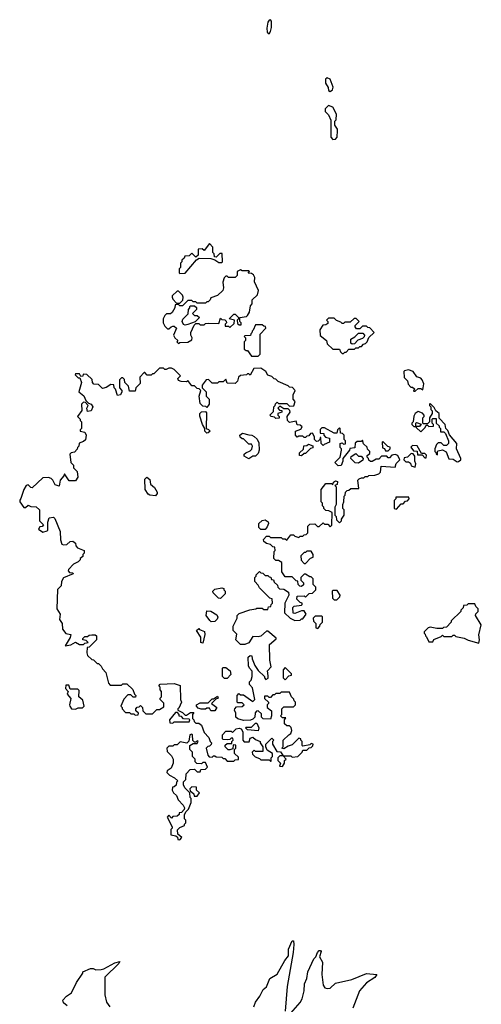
# Model space of a CAD drawing. Extents: x 2348354 to 2479840, y 460476 to 613653.
# Tile 275 of 305: x 2441373 to 2444782, y 575375 to 582643. Entities that reach past the tile are written whole.
import ezdxf

# ---------------------------------------------------------------- set-up
doc = ezdxf.new("R2010")
doc.units = 0

msp = doc.modelspace()

# ---------------------------------------------------------------- linework, layer by layer
at = {"layer": '0CON05XD'}
for points in [[(2443215, 582540), (2443226, 582555), (2443232, 582585), (2443233.6, 582633.6), (2443225, 582643.3), (2443215, 582640), (2443206.2, 582625), (2443198.3, 582581.7), (2443200.5, 582550.5), (2443215, 582540)], [(2443665, 582113.3), (2443682.5, 582125), (2443687.5, 582145), (2443666.7, 582205), (2443645, 582213.3), (2443632.5, 582205), (2443632.5, 582175), (2443651.7, 582141.7), (2443655, 582120), (2443665, 582113.3)], [(2443685, 581760), (2443705, 581762.5), (2443716.7, 581775), (2443720, 581825), (2443720, 581835), (2443700, 581865), (2443700, 581895), (2443710, 581905), (2443712.5, 581945), (2443686.4, 581996.4), (2443655, 582010), (2443630, 581985), (2443630, 581965), (2443655, 581940), (2443671.7, 581901.7), (2443670, 581775), (2443685, 581760)], [(2442555, 580770), (2442595, 580772.5), (2442680, 580870), (2442698.3, 580881.7), (2442785, 580880), (2442815, 580870), (2442845, 580850), (2442865, 580850), (2442870, 580855), (2442868.3, 580918.3), (2442851.7, 580918.3), (2442825, 580890), (2442811.7, 580891.7), (2442810, 580915), (2442800, 580925), (2442800, 580965), (2442775, 580990), (2442735, 580940), (2442721.7, 580951.7), (2442691.7, 580948.3), (2442690, 580905), (2442675, 580890), (2442645, 580920), (2442625, 580900), (2442591.7, 580898.3), (2442588.3, 580881.7), (2442571.7, 580868.3), (2442570, 580855), (2442560, 580845), (2442560, 580815), (2442550, 580805), (2442550, 580775), (2442555, 580770)], [(2442545, 580252.5), (2442555, 580260), (2442615, 580263.3), (2442645, 580280), (2442647.5, 580295), (2442637.5, 580315), (2442637.5, 580335), (2442661.7, 580388.3), (2442675, 580400), (2442695, 580400), (2442705, 580390), (2442735, 580390), (2442745, 580400), (2442765, 580402.5), (2442845, 580400), (2442855, 580440), (2442865, 580430), (2442887.5, 580427.5), (2442898.3, 580418.3), (2442900, 580405), (2442890, 580395), (2442891.7, 580381.7), (2442915, 580380), (2442925, 580370), (2442958.3, 580401.7), (2442960, 580425), (2442920, 580435), (2442955, 580470), (2442965, 580470), (2442990, 580445), (2442990, 580435), (2442980, 580425), (2442981.7, 580401.7), (2442995, 580390), (2443008.3, 580391.7), (2443010, 580405), (2443000, 580415), (2443000, 580445), (2443047, 580453), (2443055, 580460), (2443070, 580485), (2443078.3, 580531.7), (2443090, 580545), (2443090, 580575), (2443128.3, 580611.7), (2443137.5, 580645), (2443108.3, 580708.3), (2443109.3, 580739.3), (2443099.3, 580759.3), (2443085, 580770), (2443061.7, 580771.7), (2443070, 580785), (2443065, 580790), (2443015, 580790), (2443003, 580797), (2442980, 580785), (2442980, 580755), (2442965, 580740), (2442915, 580740), (2442905, 580750), (2442895, 580750), (2442883.3, 580736.7), (2442872.5, 580705), (2442877.5, 580665), (2442872.5, 580645), (2442833.6, 580606.4), (2442785, 580590), (2442780, 580575), (2442765, 580560), (2442755, 580560), (2442745, 580550), (2442685, 580550), (2442675, 580560), (2442655, 580560), (2442645, 580570), (2442615, 580570), (2442575, 580530), (2442555, 580530), (2442545, 580540), (2442521.7, 580538.3), (2442520, 580515), (2442498.3, 580481.7), (2442487, 580473), (2442458.3, 580471.7), (2442445, 580460), (2442432.5, 580435), (2442432.5, 580405), (2442445, 580380), (2442465, 580360), (2442475, 580360), (2442493, 580377), (2442505, 580380), (2442515, 580380), (2442530, 580365), (2442510, 580315), (2442520, 580295), (2442540, 580275), (2442532.5, 580265), (2442545, 580252.5)], [(2442555, 580550), (2442578.3, 580571.7), (2442580, 580595), (2442575, 580610), (2442545, 580640), (2442535, 580640), (2442500, 580605), (2442500, 580595), (2442505, 580580), (2442531.7, 580551.7), (2442555, 580550)], [(2442595, 580387.5), (2442583.6, 580393.6), (2442572.5, 580415), (2442578.3, 580431.7), (2442618.3, 580471.7), (2442620, 580505), (2442630, 580515), (2442630, 580525), (2442635, 580530), (2442665, 580530), (2442678.3, 580518.3), (2442680, 580505), (2442650, 580475), (2442665, 580460), (2442685, 580460), (2442700, 580445), (2442668.3, 580411.7), (2442615, 580392.5), (2442595, 580387.5)], [(2443765, 580180), (2443775, 580190), (2443785, 580190), (2443805, 580210), (2443845, 580210), (2443855, 580220), (2443875, 580220), (2443885, 580230), (2443898.3, 580231.7), (2443911.7, 580248.3), (2443928.3, 580251.7), (2443940, 580265), (2443951.7, 580298.3), (2443990, 580335), (2443958.3, 580368.3), (2443945, 580370), (2443935, 580380), (2443905, 580380), (2443885, 580360), (2443861.7, 580361.7), (2443850, 580375), (2443850, 580385), (2443880, 580415), (2443857, 580437), (2443843, 580437), (2443815, 580410), (2443775, 580410), (2443765, 580400), (2443755, 580400), (2443745, 580410), (2443711.7, 580421.7), (2443695, 580440), (2443655, 580440), (2443640, 580425), (2443650, 580415), (2443648.3, 580401.7), (2443635, 580390), (2443611.7, 580388.3), (2443590, 580355), (2443593, 580313), (2443640, 580275), (2443645, 580250), (2443685, 580210), (2443735, 580210), (2443741.7, 580191.7), (2443755, 580180), (2443765, 580180)], [(2443135, 580160), (2443150, 580175), (2443148.3, 580321.7), (2443190, 580365), (2443188.3, 580378.3), (2443175, 580380), (2443165, 580390), (2443115, 580390), (2443098.3, 580351.7), (2443090, 580345), (2443088.3, 580331.7), (2443080, 580325), (2443078.3, 580311.7), (2443035, 580310), (2443030, 580305), (2443040, 580295), (2443040, 580275), (2443030, 580265), (2443031.7, 580211.7), (2443045, 580200), (2443055, 580200), (2443085, 580160), (2443135, 580160)], [(2443828.3, 580248.3), (2443820, 580255), (2443820, 580285), (2443848.3, 580301.7), (2443875, 580330), (2443908.3, 580328.3), (2443920, 580315), (2443918.3, 580301.7), (2443905, 580290), (2443871.7, 580278.3), (2443845, 580250), (2443828.3, 580248.3)], [(2442545, 579980), (2442540, 579995), (2442560, 580015), (2442515, 580060), (2442495, 580070), (2442475, 580070), (2442455, 580060), (2442445, 580060), (2442435, 580070), (2442405, 580070), (2442365, 580030), (2442355, 580030), (2442345, 580020), (2442315, 580020), (2442298.3, 580038.3), (2442291.7, 580038.3), (2442260, 580005), (2442261.7, 579958.3), (2442230, 579925), (2442225, 579900), (2442185, 579900), (2442177, 579937), (2442150, 579965), (2442148.3, 579988.3), (2442135, 580000), (2442125, 580000), (2442110, 579985), (2442110, 579925), (2442127, 579907), (2442127.5, 579895), (2442116.4, 579873.6), (2442095, 579870), (2442080, 579915), (2442070, 579925), (2442068.3, 579948.3), (2442045, 579950), (2442011.7, 579928.3), (2441985, 579920), (2441955, 579950), (2441921.7, 579951.7), (2441910, 579965), (2441908.3, 579988.3), (2441870, 580025), (2441843, 580027), (2441838.3, 580011.7), (2441825, 580010), (2441815, 580030), (2441785, 580030), (2441781.7, 580021.7), (2441805, 580000), (2441818.3, 579998.3), (2441830, 579965), (2441810, 579895), (2441846.4, 579866.4), (2441861.7, 579831.7), (2441881.7, 579811.7), (2441900, 579805), (2441912.5, 579785), (2441900, 579755), (2441875, 579750), (2441870, 579775), (2441880, 579795), (2441858.3, 579818.3), (2441845, 579820), (2441830, 579805), (2441831.7, 579758.3), (2441800, 579715), (2441820, 579695), (2441820, 579685), (2441830, 579675), (2441830, 579625), (2441820, 579615), (2441820, 579605), (2441855, 579597.5), (2441863.3, 579575), (2441858.3, 579541.7), (2441845, 579530), (2441811.7, 579518.3), (2441810, 579495), (2441800, 579485), (2441798.3, 579471.7), (2441778.3, 579451.7), (2441753, 579447), (2441742.5, 579435), (2441750, 579375), (2441770, 579355), (2441770, 579335), (2441797, 579307), (2441802.5, 579265), (2441785, 579240), (2441738.3, 579238.3), (2441705, 579290), (2441700, 579275), (2441672.5, 579245), (2441665, 579200), (2441635, 579210), (2441617.5, 579245), (2441606.1, 579256.1), (2441585, 579262.5), (2441545, 579260), (2441465, 579187.5), (2441455, 579190), (2441435, 579210), (2441420, 579205), (2441402.5, 579175), (2441381.7, 579108.3), (2441373, 579097), (2441373, 579083), (2441403, 579043), (2441417, 579043), (2441435, 579060), (2441455, 579050), (2441495, 579047.5), (2441520, 579025), (2441520, 578945), (2441550, 578915), (2441538.3, 578901.7), (2441521.7, 578898.3), (2441511.7, 578881.7), (2441545, 578860), (2441575, 578870), (2441580, 578875), (2441580, 578935), (2441590, 578965), (2441621.7, 578971.7), (2441631.7, 578961.7), (2441672.5, 578865), (2441673.9, 578803.9), (2441685, 578772.5), (2441697, 578767), (2441721.7, 578768.3), (2441745, 578790), (2441765, 578792.5), (2441785, 578780), (2441788.3, 578758.3), (2441800, 578745), (2441850, 578725), (2441850, 578705), (2441840, 578695), (2441838.3, 578681.7), (2441820, 578665), (2441820, 578655), (2441805, 578640), (2441770, 578625), (2441732.5, 578585), (2441730, 578575), (2441741.7, 578561.7), (2441765, 578560), (2441768.3, 578551.7), (2441697, 578523), (2441683, 578497), (2441680, 578465), (2441653, 578437), (2441646.7, 578295), (2441672.5, 578255), (2441667.5, 578215), (2441687, 578187), (2441690, 578145), (2441715, 578112.5), (2441750, 578105), (2441747, 578083), (2441710, 578020), (2441751.7, 578028.3), (2441785, 578047.5), (2441815, 578030), (2441845, 578030), (2441855, 578040), (2441880, 578045), (2441865, 578060), (2441840, 578065), (2441840, 578075), (2441855, 578090), (2441875, 578090), (2441885, 578100), (2441905, 578102.5), (2441931.7, 578101.7), (2441940, 578095), (2441940, 578065), (2441885, 578010), (2441871.7, 578008.3), (2441868.3, 577968.3), (2441875, 577950), (2441905, 577920), (2441918.3, 577918.3), (2441945, 577890), (2441955, 577890), (2441975, 577870), (2441985, 577850), (2442010, 577825), (2442017.5, 577795), (2442030, 577745), (2442041.7, 577731.7), (2442125, 577730), (2442135, 577740), (2442165, 577740), (2442208.3, 577698.3), (2442220, 577665), (2442230, 577655), (2442228.3, 577641.7), (2442211.7, 577641.7), (2442195, 577660), (2442171.7, 577658.3), (2442141.7, 577628.3), (2442120, 577575), (2442130, 577565), (2442130, 577555), (2442155, 577530), (2442185, 577530), (2442195, 577520), (2442215, 577520), (2442225, 577510), (2442248.3, 577511.7), (2442250, 577525), (2442231.7, 577541.7), (2442230, 577555), (2442241.7, 577568.3), (2442255, 577570), (2442265, 577580), (2442280, 577565), (2442281.7, 577541.7), (2442305, 577520), (2442355, 577520), (2442385, 577550), (2442405, 577550), (2442438.3, 577571.7), (2442438.3, 577598.3), (2442410, 577625), (2442410, 577635), (2442420, 577645), (2442420, 577685), (2442410, 577695), (2442410, 577715), (2442400, 577725), (2442411.7, 577738.3), (2442515, 577742.5), (2442558.3, 577728.3), (2442560, 577625), (2442567.5, 577605), (2442548.3, 577561.7), (2442540, 577555), (2442540, 577545), (2442575, 577530), (2442595, 577510), (2442605, 577510), (2442635, 577530), (2442658.3, 577528.3), (2442650, 577515), (2442650, 577485), (2442660, 577475), (2442661.7, 577461.7), (2442675, 577450), (2442695, 577450), (2442716.4, 577436.4), (2442735, 577380), (2442770, 577345), (2442780, 577315), (2442790, 577305), (2442788.3, 577291.7), (2442775, 577280), (2442761.7, 577278.3), (2442750, 577265), (2442763, 577213), (2442771.7, 577201.7), (2442795, 577200), (2442805, 577210), (2442815, 577210), (2442825, 577202.5), (2442865, 577200), (2442875, 577190), (2442888.3, 577188.3), (2442905, 577170), (2442955, 577170), (2442965, 577180), (2442988.3, 577181.7), (2442988.3, 577198.3), (2442960, 577225), (2442960, 577255), (2442970, 577265), (2442968.3, 577288.3), (2442950, 577290), (2442948.3, 577261.7), (2442925, 577252.5), (2442913, 577253), (2442890, 577275), (2442891.7, 577288.3), (2442905, 577300), (2442940, 577300), (2442940, 577315), (2442950, 577325), (2442948.3, 577338.3), (2442935, 577340), (2442925, 577330), (2442905, 577327.5), (2442875, 577330), (2442870, 577335), (2442870, 577365), (2442895, 577390), (2442935, 577390), (2442945, 577380), (2442971.7, 577408.3), (2442995, 577412.5), (2443008.3, 577408.3), (2443020, 577385), (2443020, 577325), (2443031.7, 577311.7), (2443068.3, 577311.7), (2443075, 577340), (2443095, 577346.7), (2443115, 577330), (2443150, 577315), (2443150, 577305), (2443170, 577275), (2443168.3, 577241.7), (2443115, 577240), (2443105, 577250), (2443090, 577235), (2443091.7, 577221.7), (2443111.7, 577201.7), (2443145, 577190), (2443155, 577180), (2443215, 577180), (2443225, 577170)], [(2443225, 577170), (2443230, 577170), (2443230, 577195), (2443240, 577205), (2443240, 577225), (2443201.7, 577251.7), (2443190, 577275), (2443190, 577295), (2443235, 577340), (2443250, 577325), (2443240, 577315), (2443240, 577295), (2443271.7, 577241.7), (2443298.3, 577238.3), (2443320, 577210), (2443375, 577210), (2443385, 577200), (2443427, 577203), (2443460, 577235), (2443465, 577250), (2443495, 577250), (2443511.7, 577268.3), (2443525, 577270), (2443538.3, 577281.7), (2443540, 577295), (2443525, 577300), (2443515, 577290), (2443465, 577280), (2443460, 577285), (2443460, 577315), (2443450, 577325), (2443450, 577335), (2443435, 577340), (2443385, 577290), (2443355, 577280), (2443325, 577260), (2443310, 577265), (2443320, 577275), (2443320, 577325), (2443360, 577365), (2443376.4, 577373.6), (2443382.5, 577395), (2443377, 577417), (2443365, 577430), (2443345, 577430), (2443330, 577445), (2443330, 577475), (2443338.3, 577488.3), (2443315, 577490), (2443300, 577505), (2443310, 577515), (2443310, 577555), (2443325, 577570), (2443395, 577570), (2443410, 577585), (2443410, 577605), (2443400, 577615), (2443398.3, 577628.3), (2443380, 577645), (2443365, 577680), (2443305, 577680), (2443295, 577670), (2443265, 577670), (2443255, 577660), (2443241.7, 577658.3), (2443225, 577640), (2443215, 577640), (2443205, 577650), (2443181.7, 577648.3), (2443181.7, 577631.7), (2443210, 577605), (2443210, 577595), (2443200, 577585), (2443200, 577565), (2443231.7, 577541.7), (2443232.5, 577505), (2443225, 577480), (2443171.7, 577481.7), (2443160, 577495), (2443158.3, 577518.3), (2443135, 577540), (2443121.7, 577538.3), (2443113, 577527), (2443110, 577495), (2443095, 577480), (2443077, 577473), (2443025, 577470), (2442983, 577483), (2442970, 577495), (2442970, 577525), (2442960, 577545), (2442963, 577557), (2442975, 577570), (2443017, 577573), (2443030, 577585), (2443015, 577600), (2442985, 577600), (2442980, 577605), (2442980, 577655), (2442991.7, 577668.3), (2443005, 577660), (2443025, 577660), (2443095, 577610), (2443110, 577625), (2443091.7, 577711.7), (2443070, 577735), (2443070, 577755), (2443081.7, 577768.3), (2443090, 577795), (2443090, 577835), (2443070, 577855), (2443063, 577873), (2443061.7, 577938.3), (2443075, 577950), (2443088.3, 577948.3), (2443090, 577925), (2443110, 577875), (2443135, 577840), (2443180, 577795), (2443180, 577785), (2443191.7, 577771.7), (2443208.3, 577781.7), (2443208.3, 577798.3), (2443203, 577837), (2443230, 577865), (2443220, 577915), (2443218.3, 578031.7), (2443268.3, 578071.7), (2443268.3, 578078.3), (2443205, 578130), (2443195, 578130), (2443155, 578092.5), (2443135, 578087.5), (2443095, 578090), (2443065, 578042.5), (2443035, 578030), (2443005, 578030), (2442970, 578065), (2442977, 578107), (2442950, 578135), (2442950, 578165), (2442980, 578225), (2442980, 578245), (2442995, 578260), (2443073, 578287), (2443117, 578293), (2443125, 578300), (2443165, 578300), (2443175, 578290), (2443205, 578290), (2443211.7, 578308.3), (2443228.3, 578311.7), (2443230, 578325), (2443240, 578335), (2443238.3, 578368.3), (2443221.7, 578371.7), (2443145, 578450), (2443135, 578470), (2443110, 578495), (2443110, 578525), (2443120, 578535), (2443120, 578545), (2443145, 578570), (2443155, 578560), (2443168.3, 578558.3), (2443185, 578540), (2443205, 578540), (2443215, 578530), (2443228.3, 578528.3), (2443231.7, 578511.7), (2443248.3, 578508.3), (2443251.7, 578491.7), (2443278.3, 578468.3), (2443280, 578455), (2443291.7, 578441.7), (2443325, 578440), (2443358.3, 578418.3), (2443360, 578395), (2443332.5, 578335), (2443330, 578265), (2443370, 578225), (2443405, 578207.5), (2443445, 578210), (2443455, 578220), (2443465, 578220), (2443490, 578255), (2443475, 578280), (2443455, 578280), (2443405, 578260), (2443391.7, 578261.7), (2443390, 578305), (2443400, 578315), (2443455, 578320), (2443460, 578325), (2443460, 578335), (2443445, 578340), (2443420, 578365), (2443421.7, 578388.3), (2443475, 578390), (2443485, 578380), (2443511.7, 578408.3), (2443535, 578410), (2443560, 578435), (2443560, 578455), (2443540, 578475), (2443540, 578515), (2443525, 578530), (2443515, 578530), (2443485, 578550), (2443475, 578550), (2443450, 578525), (2443450, 578505), (2443470, 578485), (2443468.3, 578471.7), (2443455, 578460), (2443441.7, 578461.7), (2443430, 578475), (2443428.3, 578498.3), (2443415, 578500), (2443385, 578530), (2443335, 578530), (2443308.3, 578568.3), (2443310, 578635), (2443285, 578650), (2443265, 578650), (2443250, 578665), (2443251.7, 578718.3), (2443260, 578725), (2443258.3, 578748.3), (2443241.7, 578751.7), (2443225, 578770), (2443195, 578777.5), (2443175, 578790), (2443173.3, 578806.7), (2443195, 578830), (2443215, 578830), (2443225, 578820), (2443305, 578820), (2443315, 578810), (2443335, 578810), (2443345, 578800), (2443375, 578840), (2443395, 578840), (2443405, 578830), (2443435, 578820), (2443445, 578830), (2443465, 578830), (2443475, 578840), (2443488.3, 578841.7), (2443500, 578855), (2443500, 578905), (2443515, 578920), (2443551.7, 578921.7), (2443573, 578903), (2443585, 578902.5), (2443615, 578930), (2443625, 578920), (2443648.3, 578918.3), (2443665, 578900), (2443678.3, 578911.7), (2443680, 579005), (2443657, 579017), (2443635, 579020), (2443620, 579035), (2443620, 579045), (2443610, 579055), (2443610, 579075), (2443600, 579085), (2443600, 579175), (2443635, 579220), (2443675, 579220), (2443685, 579210), (2443691.7, 579228.3), (2443705, 579240), (2443720, 579235), (2443718.3, 579211.7), (2443700, 579205), (2443710, 579195), (2443710, 579065), (2443700, 579045), (2443700, 578985), (2443710, 578975), (2443711.7, 578951.7), (2443735, 578930), (2443750, 578945), (2443750, 578955), (2443770, 578985), (2443770, 579025), (2443760, 579035), (2443760, 579065), (2443767.5, 579085), (2443770, 579125), (2443777, 579133), (2443780, 579155), (2443791.7, 579168.3), (2443805, 579170), (2443818.3, 579181.7), (2443878.3, 579181.7), (2443870, 579245), (2443880, 579255), (2443898.3, 579261.7), (2443915, 579260), (2443925, 579270), (2443945, 579270), (2443952.5, 579277.5), (2443995, 579280), (2444025, 579290), (2444037, 579303), (2444043, 579347), (2444145, 579340), (2444153, 579367), (2444180, 579395), (2444166.7, 579426.7), (2444145, 579432.5), (2444121.7, 579428.3), (2444105, 579410), (2444095, 579410), (2444085, 579420), (2444045, 579420), (2444025, 579400), (2444005, 579400), (2443977, 579383), (2443963, 579383), (2443951.7, 579391.7), (2443950, 579405), (2443940, 579415), (2443940, 579425), (2443958.3, 579441.7), (2443960, 579455), (2443941.7, 579471.7), (2443938.3, 579488.3), (2443911.7, 579511.7), (2443905, 579540), (2443895, 579530), (2443865, 579530), (2443851.7, 579518.3), (2443848.3, 579481.7), (2443811.7, 579478.3), (2443810, 579465), (2443760, 579405), (2443760, 579385), (2443748.3, 579351.7), (2443725, 579350), (2443700, 579375), (2443740, 579415), (2443750, 579465), (2443750, 579475), (2443740, 579485), (2443740, 579515), (2443755, 579520), (2443765, 579510), (2443778.3, 579511.7), (2443780, 579535), (2443770, 579545), (2443770, 579575), (2443758.3, 579588.3), (2443741.7, 579591.7), (2443740, 579625), (2443735, 579630), (2443720, 579615), (2443715, 579590), (2443695, 579590), (2443625, 579630), (2443605, 579630), (2443591.7, 579618.3), (2443591.7, 579591.7), (2443618.3, 579588.3), (2443620, 579575), (2443631.7, 579561.7), (2443660, 579555), (2443660, 579525), (2443621.7, 579508.3), (2443615, 579500), (2443600, 579515), (2443598.3, 579558.3), (2443591.7, 579558.3), (2443590, 579545), (2443578.3, 579531.7), (2443565, 579530), (2443550, 579545), (2443550, 579565), (2443535, 579590), (2443521.7, 579588.3), (2443508.3, 579571.7), (2443495, 579570), (2443485, 579560), (2443475, 579560), (2443465, 579570), (2443435, 579570), (2443421.7, 579561.7), (2443410, 579575), (2443410, 579605), (2443448.3, 579621.7), (2443458.3, 579638.3), (2443445, 579650), (2443421.7, 579651.7), (2443415, 579680), (2443365, 579670), (2443350, 579685), (2443347.5, 579715), (2443370, 579745), (2443368.3, 579758.3), (2443355, 579770), (2443325, 579770), (2443295, 579790), (2443280, 579775), (2443291.7, 579761.7), (2443308.3, 579758.3), (2443310, 579745), (2443280, 579735), (2443280, 579725), (2443290, 579715), (2443288.3, 579701.7), (2443265, 579700), (2443255, 579710), (2443230, 579715), (2443220, 579725), (2443248.3, 579751.7), (2443250, 579785), (2443260, 579795), (2443261.7, 579808.3), (2443275, 579820), (2443285, 579810), (2443345, 579810), (2443365, 579790), (2443398.3, 579791.7), (2443407.5, 579825), (2443393, 579843), (2443392.5, 579875), (2443407.5, 579905), (2443387, 579927), (2443365, 579930), (2443355, 579940), (2443283, 579973), (2443265, 579990), (2443251.7, 579991.7), (2443235, 580010), (2443205, 580020), (2443190, 580045), (2443155, 580070), (2443101.7, 580068.3), (2443075, 580020), (2443065, 580030), (2443055, 580030), (2443047.5, 580022.5), (2443003, 580017), (2442990, 580005), (2442982.5, 579975), (2442965, 579957.5), (2442905, 579960), (2442895, 579990), (2442875, 579970), (2442845, 579970), (2442835, 579960), (2442795, 579960), (2442767, 579987), (2442750, 579985), (2442720, 579945), (2442720, 579925), (2442750, 579895), (2442750, 579865), (2442771.7, 579841.7), (2442772.5, 579805), (2442755, 579780), (2442747, 579787), (2442725, 579790), (2442705, 579810), (2442697.5, 579865), (2442710, 579905), (2442698.3, 579918.3), (2442685, 579920), (2442665, 579940), (2442645, 579940), (2442615, 579980), (2442605, 579970), (2442565, 579972.5), (2442545, 579980)], [(2444295, 579900), (2444315, 579920), (2444335, 579920), (2444350, 579910), (2444358, 579955), (2444345.8, 579985.8), (2444335, 579996.7), (2444307, 580007), (2444280, 580045), (2444245, 580057.5), (2444215, 580050), (2444210, 580045), (2444211.7, 580001.7), (2444238.3, 579978.3), (2444241.7, 579951.7), (2444261.7, 579931.7), (2444275, 579930), (2444288.3, 579918.3), (2444281.7, 579901.7), (2444295, 579900)], [(2444605, 579380), (2444615, 579382.5), (2444630, 579395), (2444630, 579405), (2444600, 579475), (2444602.5, 579515), (2444547.5, 579577.5), (2444535, 579610), (2444520, 579625), (2444516.1, 579656.1), (2444471.7, 579701.7), (2444470, 579735), (2444446.7, 579756.7), (2444435, 579780), (2444405, 579810), (2444400, 579805), (2444400, 579795), (2444410, 579785), (2444410, 579765), (2444420, 579755), (2444420, 579735), (2444400, 579705), (2444400, 579675), (2444385, 579660), (2444355, 579660), (2444350, 579665), (2444350, 579705), (2444360, 579715), (2444360, 579725), (2444348.3, 579738.3), (2444315, 579750), (2444293.6, 579736.4), (2444283, 579717), (2444280, 579675), (2444270, 579665), (2444270, 579655), (2444285, 579640), (2444300, 579640), (2444300, 579665), (2444305, 579670), (2444338.3, 579658.3), (2444325, 579640), (2444300, 579640), (2444301.7, 579631.7), (2444335, 579600), (2444368.3, 579631.7), (2444375, 579650), (2444385, 579650), (2444395, 579640), (2444428.3, 579641.7), (2444430, 579655), (2444420, 579665), (2444420, 579695), (2444425, 579700), (2444448.3, 579698.3), (2444450, 579665), (2444470, 579645), (2444470, 579635), (2444480, 579625), (2444481.7, 579601.7), (2444505, 579600), (2444518.3, 579588.3), (2444540, 579535), (2444540, 579515), (2444525, 579500), (2444505, 579500), (2444485, 579520), (2444465, 579520), (2444451.7, 579508.3), (2444440, 579475), (2444440, 579455), (2444450, 579445), (2444450, 579435), (2444460, 579430), (2444460, 579455), (2444465, 579460), (2444497, 579467), (2444523, 579453), (2444541.7, 579401.7), (2444575, 579400), (2444605, 579380)], [(2442755, 579590), (2442740, 579605), (2442740, 579625), (2442722.5, 579655), (2442703, 579717), (2442703.3, 579735), (2442715, 579747.5), (2442745, 579750), (2442751.7, 579741.7), (2442750, 579625), (2442768.3, 579618.3), (2442780, 579605), (2442765, 579592.5), (2442755, 579590)], [(2443065, 579402.5), (2443031.7, 579421.7), (2443030, 579435), (2443043, 579447), (2443075, 579460), (2443086.7, 579473.3), (2443092.5, 579495), (2443085, 579510), (2443065, 579510), (2443025, 579550), (2443015, 579550), (2443001.7, 579561.7), (2443000, 579575), (2443018.3, 579591.7), (2443065, 579577.5), (2443087, 579577), (2443105, 579567.5), (2443126.1, 579546.1), (2443139.3, 579519.3), (2443142.5, 579465), (2443135, 579440), (2443115, 579420), (2443095, 579420), (2443065, 579402.5)], [(2443455, 579422.5), (2443440, 579425), (2443440, 579445), (2443468.3, 579471.7), (2443471.7, 579498.3), (2443495, 579500), (2443505, 579510), (2443538.3, 579498.3), (2443538.3, 579481.7), (2443521.7, 579478.3), (2443485, 579440), (2443475, 579440), (2443455, 579422.5)], [(2444095, 579460), (2444110, 579475), (2444108.3, 579488.3), (2444091.7, 579491.7), (2444055, 579530), (2444050, 579525), (2444051.7, 579481.7), (2444068.3, 579478.3), (2444075, 579460), (2444095, 579460)], [(2444375, 579410), (2444378.3, 579428.3), (2444365, 579440), (2444341.7, 579441.7), (2444308.3, 579498.3), (2444275, 579500), (2444261.7, 579488.3), (2444281.7, 579461.7), (2444308.3, 579458.3), (2444311.7, 579431.7), (2444345, 579430), (2444365, 579410), (2444375, 579410)], [(2443875, 579370), (2443851.7, 579371.7), (2443820, 579405), (2443821.7, 579418.3), (2443855, 579440), (2443875, 579420), (2443895, 579420), (2443910, 579405), (2443908.3, 579391.7), (2443875, 579370)], [(2444295, 579340), (2444300, 579365), (2444292.5, 579385), (2444291.7, 579421.7), (2444278.3, 579438.3), (2444265, 579440), (2444237, 579413), (2444211.7, 579408.3), (2444210, 579395), (2444225, 579380), (2444245, 579380), (2444258.3, 579368.3), (2444265, 579350), (2444295, 579340)], [(2442375, 579127.5), (2442334, 579134), (2442321.7, 579141.7), (2442300, 579175), (2442298.3, 579251.7), (2442313, 579267), (2442335, 579250), (2442340, 579215), (2442369.3, 579189.3), (2442387.5, 579155), (2442387.5, 579145), (2442375, 579127.5)], [(2444155, 579030), (2444191.7, 579068.3), (2444205, 579070), (2444221.7, 579088.3), (2444238.3, 579091.7), (2444250, 579105), (2444248.3, 579118.3), (2444151.7, 579118.3), (2444150, 579105), (2444140, 579095), (2444140, 579035), (2444155, 579030)], [(2443185, 578880), (2443155, 578880), (2443140, 578895), (2443140, 578925), (2443163, 578947), (2443185, 578950), (2443207, 578937), (2443210, 578925), (2443201.7, 578898.3), (2443185, 578880)], [(2443485, 578630), (2443521.7, 578668.3), (2443540, 578675), (2443540, 578695), (2443525, 578720), (2443495, 578720), (2443485, 578710), (2443475, 578710), (2443450, 578685), (2443453, 578653), (2443475, 578630), (2443485, 578630)], [(2442855, 578370), (2442841.7, 578371.7), (2442801.7, 578411.7), (2442800, 578425), (2442815, 578440), (2442865, 578450), (2442880, 578445), (2442880, 578435), (2442890, 578425), (2442890, 578405), (2442855, 578370)], [(2443715, 578360), (2443738.3, 578381.7), (2443740, 578395), (2443718.3, 578428.3), (2443685, 578430), (2443680, 578425), (2443683, 578373), (2443695, 578360), (2443715, 578360)], [(2444765, 578040), (2444770, 578065), (2444763, 578103), (2444782.5, 578175), (2444740, 578245), (2444741.7, 578258.3), (2444760, 578275), (2444760, 578295), (2444741.7, 578311.7), (2444735, 578330), (2444685, 578330), (2444675, 578320), (2444651.7, 578318.3), (2444648.3, 578301.7), (2444630, 578285), (2444630, 578275), (2444560, 578205), (2444560, 578195), (2444525, 578160), (2444503, 578157), (2444495, 578150), (2444455, 578150), (2444405, 578160), (2444390, 578155), (2444360, 578125), (2444360, 578115), (2444368.3, 578108.3), (2444370, 578095), (2444378.3, 578088.3), (2444395, 578050), (2444425, 578050), (2444431.7, 578068.3), (2444485, 578090), (2444495, 578100), (2444505, 578090), (2444565, 578090), (2444575, 578100), (2444585, 578100), (2444595, 578090), (2444655, 578077.5), (2444685, 578062.5), (2444765, 578040)], [(2442788.3, 578198.3), (2442777, 578207), (2442750, 578245), (2442755, 578280), (2442785, 578277.5), (2442829.3, 578249.3), (2442837, 578233), (2442832.5, 578217.5), (2442815, 578200), (2442788.3, 578198.3)], [(2443575, 578150), (2443590, 578165), (2443591.7, 578178.3), (2443610, 578195), (2443610, 578235), (2443605, 578240), (2443555, 578240), (2443540, 578225), (2443543, 578203), (2443560, 578185), (2443560, 578155), (2443575, 578150)], [(2442725, 578040), (2442710, 578045), (2442710, 578085), (2442680, 578135), (2442695, 578150), (2442701.7, 578141.7), (2442737, 578127), (2442740, 578105), (2442725, 578040)], [(2442905, 577780), (2442885, 577780), (2442870, 577795), (2442870, 577855), (2442875, 577860), (2442895, 577860), (2442927, 577837), (2442931.7, 577808.3), (2442905, 577780)], [(2443335, 577770), (2443361.7, 577798.3), (2443380, 577805), (2443380, 577815), (2443335, 577860), (2443320, 577845), (2443320, 577785), (2443335, 577770)], [(2441785, 577552.5), (2441805, 577562.5), (2441837, 577563), (2441850, 577575), (2441838.8, 577618.8), (2441810, 577645), (2441811.7, 577691.7), (2441801.7, 577701.7), (2441745, 577700), (2441735, 577730), (2441715, 577730), (2441712.5, 577705), (2441730, 577685), (2441722.5, 577665), (2441751.7, 577631.7), (2441740, 577585), (2441742.5, 577575), (2441756.7, 577556.7), (2441785, 577552.5)], [(2442815, 577540), (2442785, 577540), (2442775, 577560), (2442755, 577560), (2442745, 577552.5), (2442713, 577553), (2442691.7, 577561.7), (2442680, 577575), (2442680, 577585), (2442705, 577600), (2442765, 577600), (2442795, 577630), (2442805, 577630), (2442835, 577650), (2442840, 577635), (2442821.7, 577628.3), (2442790, 577595), (2442830, 577565), (2442815, 577540)], [(2442505, 577450), (2442515, 577460), (2442625, 577460), (2442630, 577475), (2442625, 577480), (2442581.7, 577481.7), (2442568.3, 577498.3), (2442551.7, 577501.7), (2442550, 577515), (2442538.3, 577528.3), (2442525, 577530), (2442480, 577475), (2442481.7, 577451.7), (2442505, 577450)], [(2443135, 577392.5), (2443055, 577400), (2443040, 577415), (2443045, 577420), (2443085, 577420), (2443115, 577450), (2443125, 577450), (2443140, 577415), (2443135, 577392.5)], [(2442555, 576590), (2442570, 576605), (2442541.7, 576631.7), (2442538.3, 576661.7), (2442555, 576680), (2442590, 576695), (2442590, 576705), (2442600, 576715), (2442600, 576735), (2442590, 576745), (2442590, 576775), (2442601.7, 576798.3), (2442620, 576815), (2442640, 576865), (2442640, 576895), (2442632.5, 576902.5), (2442630, 576935), (2442593.6, 576973.6), (2442582.5, 576995), (2442583, 577017), (2442600, 577035), (2442603, 577077), (2442633, 577107), (2442665, 577110), (2442685, 577090), (2442705, 577090), (2442711.7, 577108.3), (2442745, 577110), (2442760, 577125), (2442745, 577160), (2442725, 577160), (2442715, 577150), (2442681.7, 577151.7), (2442670, 577165), (2442670, 577185), (2442650, 577205), (2442650, 577235), (2442630, 577255), (2442630, 577285), (2442655, 577300), (2442685, 577300), (2442690, 577315), (2442685, 577320), (2442675, 577310), (2442665, 577310), (2442651.7, 577321.7), (2442650, 577365), (2442645, 577370), (2442630, 577365), (2442621.7, 577318.3), (2442607.5, 577302.5), (2442558.3, 577311.7), (2442535, 577290), (2442515, 577290), (2442505, 577280), (2442475, 577280), (2442460, 577265), (2442461.7, 577241.7), (2442495, 577210), (2442507.5, 577185), (2442507.5, 577155), (2442491.7, 577118.3), (2442461.7, 577098.3), (2442460, 577085), (2442480, 577065), (2442517, 577047), (2442540, 577025), (2442530, 577015), (2442528.3, 576991.7), (2442515, 576980), (2442501.7, 576978.3), (2442500, 576955), (2442510, 576935), (2442530, 576915), (2442543.9, 576883.9), (2442580, 576845), (2442590, 576825), (2442588.3, 576811.7), (2442568.3, 576791.7), (2442551.7, 576788.3), (2442550, 576775), (2442537, 576763), (2442505, 576760), (2442495, 576750), (2442475, 576770), (2442462.5, 576755), (2442500, 576685), (2442500, 576675), (2442490, 576665), (2442490, 576625), (2442527.5, 576617.5), (2442538.3, 576608.3), (2442541.7, 576591.7), (2442555, 576590)], [(2443315, 577130), (2443330, 577155), (2443330, 577175), (2443340, 577185), (2443320, 577210), (2443295, 577210), (2443280, 577195), (2443280, 577175), (2443300, 577155), (2443291.7, 577131.7), (2443315, 577130)], [(2442685, 576910), (2442700, 576935), (2442680, 576955), (2442678.3, 576978.3), (2442645, 576980), (2442630, 576965), (2442631.7, 576951.7), (2442658.3, 576928.3), (2442661.7, 576911.7), (2442685, 576910)], [(2443102.5, 575355), (2443115, 575390), (2443147.5, 575435), (2443172.5, 575485), (2443197, 575503), (2443220, 575565), (2443275, 575597.5), (2443331.7, 575698.3), (2443357.5, 575732.5), (2443359.1, 575780.9), (2443385, 575842.5), (2443395, 575842.5), (2443398.8, 575815), (2443393.9, 575756.1), (2443348.8, 575505), (2443333.8, 575325)], [(2443340.7, 575269.3), (2443445, 575387.5), (2443460, 575415), (2443473.3, 575475), (2443476.7, 575525), (2443493.3, 575565), (2443501.2, 575615), (2443545, 575710), (2443560, 575725), (2443571.7, 575758.3), (2443585, 575772.5), (2443595, 575772.5), (2443600, 575765), (2443587.5, 575725), (2443610, 575685), (2443603.8, 575595), (2443614, 575515), (2443626.2, 575496.2), (2443645, 575491.2), (2443665.8, 575494.2), (2443705, 575530), (2443825, 575556.7), (2443935, 575602.5), (2444010, 575595), (2443995, 575572.5), (2443935, 575532.5), (2443882.5, 575475), (2443833, 575347)], [(2441723, 575363), (2441697.5, 575385), (2441692.5, 575405), (2441720, 575435), (2441755, 575460), (2441792.5, 575535), (2441840, 575605), (2441840, 575615), (2441895, 575640), (2441915, 575640), (2441935, 575630), (2441975, 575632.5), (2441995, 575637.5), (2442075, 575680.8), (2442111.7, 575691.7), (2442106.2, 575675), (2442002.5, 575575), (2442002.5, 575445), (2442015, 575390), (2442040, 575355)]]:
    msp.add_lwpolyline(points, dxfattribs=at)

doc.saveas('drawing.dxf')
